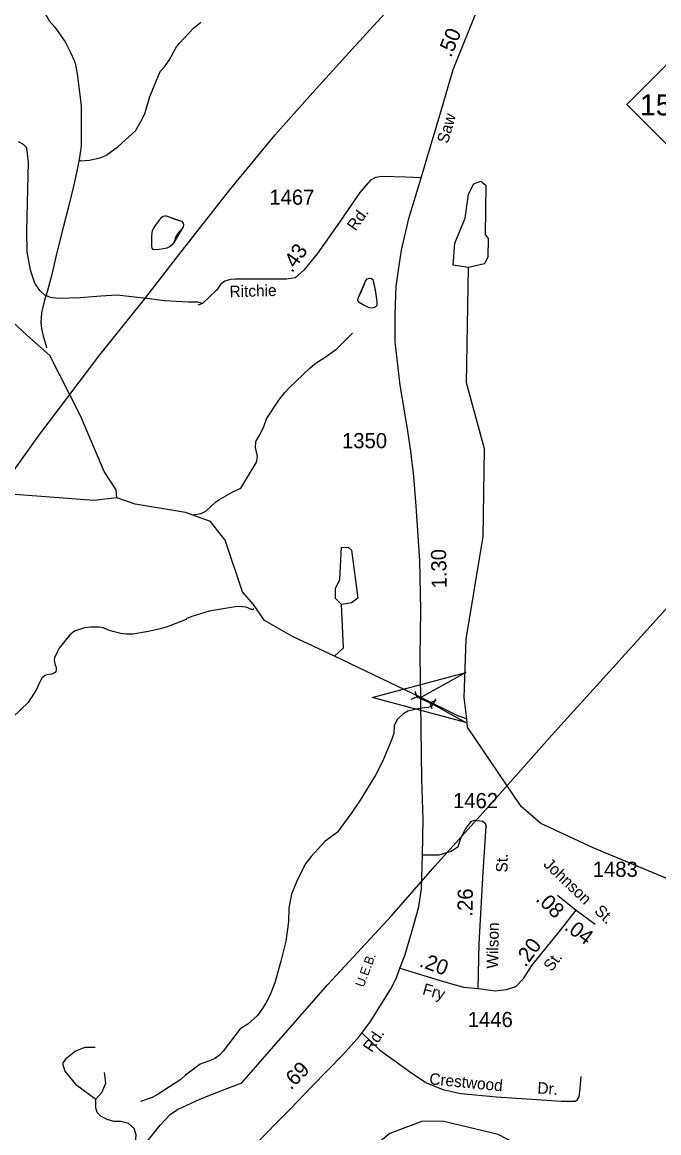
# Model space of a CAD drawing. Extents: x 1473865 to 1648260, y 639067 to 773536.
# Drawn here: x 1503663 to 1508916, y 656681 to 665851 of the extents above; entities that cross this region are included whole.
import ezdxf

# ---------------------------------------------------------------- set-up
doc = ezdxf.new("R2010")
doc.units = 0
for name, color, linetype in [('Exist Boundary Political Urban Extension UEB Label', 7, 'Continuous'), ('Exist Hydrographic Creek Single Shore', 7, 'Continuous'), ('Exist Hydrographic Misc Water Feature', 7, 'Continuous'), ('Exist Hydrographic Pond Under 1500 Sq Ft', 7, 'Continuous'), ('Exist Road Non-System Type 51', 7, 'Continuous'), ('Exist Road Non-System Type 51 Label', 7, 'Continuous'), ('Exist Road Primary NC Shield CELL', 7, 'Continuous'), ('Exist Road Primary NC Shield Number Label', 7, 'Continuous'), ('Exist Road Secondary Mileage Hundredths English Label', 7, 'Continuous'), ('Exist Road Secondary Structure Culvert Attributed CELL', 7, 'Continuous'), ('Exist Road Secondary Structure Culvert CELL', 7, 'Continuous'), ('Exist Road Secondary Type 51 Attributed', 7, 'Continuous'), ('Exist Road Secondary Type 51 Label', 7, 'Continuous'), ('Exist Road Secondary Type 51 Number Label', 7, 'Continuous'), ('Exist Utilities Electrical Transmission Line', 7, 'Continuous')]:
    doc.layers.add(name, color=color, linetype=linetype)

msp = doc.modelspace()

# ---------------------------------------------------------------- linework, layer by layer
at = {"layer": 'Exist Hydrographic Creek Single Shore'}
for points in [[(1504444.8, 661923.8), (1504437.8, 661989.6), (1504339.8, 662142.6), (1504147.8, 662596.1), (1503889.8, 663100.3), (1503700.8, 663268.2), (1503256.8, 663677.7), (1502425.8, 664291.9), (1502385.8, 664374.7), (1502405.7, 664590.9), (1502356.8, 664660.9), (1502091.8, 664781.1), (1501846.8, 665068.3), (1501799.8, 665226.8), (1501710.8, 665379.7), (1501472.8, 665633.9), (1501367.8, 665810.1), (1501146.8, 666063.9), (1500990.8, 666175.4), (1500700.8, 666322.4), (1500635.8, 666422.2), (1500565.8, 666673.1), (1500484.8, 666809.3)], [(1506238.7, 660617.5), (1505892.6, 660780), (1505661.8, 660912.6), (1505571.8, 661044.3), (1505481.8, 661147.9), (1505338.8, 661574.2), (1505216.8, 661727.8), (1505009.8, 661804.1), (1504593.8, 661871.6), (1504444.8, 661923.8)], [(1507331.8, 660099.6), (1507256.8, 660124.1), (1506951.8, 660275.3), (1506238.7, 660617.5)], [(1509092.8, 658751.1), (1509034.8, 658758.8), (1508374.2, 659034.8), (1507944.2, 659233.9), (1507781.2, 659375.8), (1507338.8, 660030.5), (1507331.8, 660099.6)], [(1508908.8, 655285.2), (1508818.8, 655372.4), (1508720.8, 655531.9), (1508556.8, 655682.9), (1508375.8, 655804.7), (1508236.8, 655981.6), (1508034.8, 656359.8), (1507870.8, 656520.7), (1507589.8, 656667.5), (1507141.8, 656775), (1506966.8, 656778.5), (1506697.8, 656675.6), (1506562.8, 656566.7), (1506023.8, 656275.6), (1505898.8, 656238.8)]]:
    msp.add_lwpolyline(points, dxfattribs=at)
at = {"layer": 'Exist Hydrographic Misc Water Feature'}
for points in [[(1503815.4, 666001.7), (1503830.7, 665964.9), (1503853.8, 665916.5), (1503886.7, 665859.9), (1503931.8, 665811.1), (1504017.7, 665689.5), (1504060, 665600.8), (1504090.9, 665536.3), (1504098.5, 665512.2), (1504116.8, 665423.8), (1504142.2, 665230.6), (1504148.1, 665159.4), (1504150.2, 664947.6), (1504148.1, 664827.7), (1504132.5, 664718)], [(1504132.5, 664718), (1504143.9, 664705.8), (1504215.9, 664712.5), (1504280.2, 664725.2), (1504312.3, 664734.6), (1504352.6, 664751.8), (1504453.9, 664823.9), (1504598, 664955.1), (1504645.7, 665038.1), (1504674.8, 665093.6), (1504717.3, 665236.7), (1504717.5, 665244.7), (1504801.1, 665445), (1504836.7, 665483.9), (1504876.7, 665537.5), (1504936.7, 665648.3), (1504963.3, 665679.8), (1505077.5, 665801.6), (1505136.4, 665852.4)], [(1504444.8, 661923.8), (1504252.8, 661901.5), (1503452.7, 661963.5), (1503112.8, 662062.3), (1502962.8, 662055.5), (1502743.8, 661928.6), (1502261.8, 662017.1), (1501981.8, 662223), (1501752.8, 662444.2), (1501679.8, 662613.1), (1501606.8, 662696.7), (1501391.8, 662799.4), (1501004.7, 663099.4), (1500806.8, 663201.9), (1500741.7, 663285.3), (1500710.8, 663469.7), (1500685.8, 663486.6), (1500678.8, 663555.7), (1500344.8, 664018.7), (1500167.8, 664373.5), (1499952.8, 664958.8), (1499846.8, 665134.9)], [(1504132.5, 664718), (1504114.3, 664620.4), (1504088.3, 664509), (1504045, 664325.9), (1504002.2, 664166.8), (1503946, 663938), (1503906.9, 663768.9), (1503868.4, 663625.7), (1503843, 663546.2), (1503821.3, 663452.7), (1503817.8, 663370.8), (1503823, 663322.7), (1503835.8, 663258.5), (1503856.5, 663186.2), (1503864, 663162.1)], [(1504770, 664183.8), (1504795.7, 664216.4), (1504811.6, 664238.1), (1504825.1, 664249.6), (1504839.1, 664253.7), (1504850.2, 664253.5), (1504866.2, 664247.2), (1504931.9, 664223), (1504977.9, 664207.3), (1504991.6, 664190.9), (1504994.2, 664177.6), (1504992.4, 664160.7), (1504981.7, 664144.1), (1504956.2, 664117.4), (1504942.5, 664099.3), (1504928.9, 664075.4), (1504921.7, 664052.7), (1504913.2, 664031.6), (1504899.7, 664013.5), (1504879.5, 663996.3), (1504857.1, 663984.3), (1504829.1, 663979), (1504794.4, 663974.6), (1504763.5, 663971.6), (1504742.9, 663974.2), (1504735, 663984.7), (1504731.8, 664002.4), (1504732.6, 664042.1), (1504733.4, 664083.2), (1504736.3, 664112.5), (1504738.8, 664130.8), (1504750.2, 664151.2), (1504762.4, 664172.3), (1504770, 664183.8)], [(1504770, 664183.8), (1504811.6, 664238.1), (1504825.1, 664249.6), (1504839.1, 664253.7), (1504850.2, 664253.5), (1504977.9, 664207.3), (1504991.6, 664190.9), (1504994.2, 664177.6), (1504992.4, 664160.7), (1504913.2, 664031.6), (1504899.7, 664013.5), (1504879.5, 663996.3), (1504857.1, 663984.3), (1504829.1, 663979), (1504794.4, 663974.6), (1504763.5, 663971.6), (1504742.9, 663974.2), (1504735, 663984.7), (1504731.8, 664002.4), (1504732.6, 664042.1), (1504733.4, 664083.2), (1504736.3, 664112.5), (1504738.8, 664130.8), (1504750.2, 664151.2), (1504762.4, 664172.3), (1504770, 664183.8)], [(1507331.8, 660099.6), (1507309.8, 660274.1), (1507325.8, 660756.2), (1507465.8, 661603.6), (1507477.8, 662328.8), (1507328.8, 662873.4), (1507344.8, 663825.1)], [(1506572.4, 663653.9), (1506577.4, 663622.7), (1506584.5, 663582.8), (1506588.9, 663546.4), (1506589.5, 663518.7), (1506587, 663506.8), (1506570.3, 663495.2), (1506550.9, 663490.6), (1506524.8, 663493.9), (1506477.7, 663517.1), (1506442.4, 663536.5), (1506433.1, 663553.7), (1506435.7, 663573.5), (1506443.4, 663589.2), (1506466.5, 663634.7), (1506480.7, 663668.4), (1506497, 663713.4), (1506511, 663732.9), (1506529.9, 663738.8), (1506546.3, 663736.2), (1506556.8, 663726.3), (1506561.5, 663704.1), (1506572.4, 663653.9)], [(1506572.4, 663653.9), (1506584.5, 663582.8), (1506588.9, 663546.4), (1506589.5, 663518.7), (1506587, 663506.8), (1506570.3, 663495.2), (1506550.9, 663490.6), (1506524.8, 663493.9), (1506477.7, 663517.1), (1506442.4, 663536.5), (1506433.1, 663553.7), (1506435.7, 663573.5), (1506497, 663713.4), (1506511, 663732.9), (1506529.9, 663738.8), (1506546.3, 663736.2), (1506556.8, 663726.3), (1506572.4, 663653.9)], [(1505070.9, 661784.2), (1505139.1, 661794.9), (1505179.4, 661814.2), (1505258.7, 661888.6), (1505285.1, 661908.1), (1505400, 661972.7), (1505466.8, 662004.7), (1505592.6, 662214.2), (1505598.8, 662230), (1505603.1, 662245.9), (1505603.5, 662269.9), (1505588.8, 662334.1), (1505589.7, 662390.1), (1505622.7, 662445.4), (1505657.5, 662514), (1505678.4, 662575.6), (1505779.9, 662730.3), (1505829, 662793.3), (1505865.7, 662832.6), (1506036.6, 662994.6), (1506081.2, 663032.4), (1506162.2, 663086.9), (1506259.4, 663155), (1506387.8, 663282.5)], [(1505574.7, 661007.2), (1505564.6, 660999.4), (1505511, 661020.5), (1505483.1, 661025), (1505445.1, 661025.7), (1505421, 661024.1), (1505205.1, 660987.5), (1505063.7, 660944.9), (1505015.3, 660925.8), (1505015.2, 660919.8), (1504882.4, 660868.4), (1504850.2, 660857), (1504801.9, 660841.9), (1504705.5, 660819.7), (1504577.1, 660798.1), (1504521.2, 660799.2), (1504477.3, 660804), (1504409.6, 660821.3), (1504369.8, 660834), (1504353.9, 660842.3), (1504330.2, 660850.8), (1504298.3, 660857.3), (1504226.3, 660856.7), (1504178.1, 660849.6), (1504093.7, 660823.2), (1504055.2, 660791.6), (1503967.1, 660681.7), (1503950.6, 660650), (1503929.7, 660602.5), (1503927.4, 660586.5), (1503932.9, 660554.4), (1503944.3, 660522.2), (1503944, 660506.2), (1503939.7, 660490.3), (1503933.6, 660482.4), (1503907.3, 660467), (1503867.3, 660463.7), (1503851.2, 660456), (1503826.8, 660438.5), (1503804.1, 660398.9), (1503781.7, 660341.8), (1503711.1, 660234.8), (1503589, 660115.1)], [(1506238.7, 660617.5), (1506315.6, 660686), (1506296.8, 661042.9)], [(1507071.1, 660265.6), (1507068.7, 660247.6), (1507037.9, 660200.2), (1507013.8, 660192.7), (1506981.7, 660189.3), (1506941.6, 660186), (1506845.2, 660161.9), (1506804.8, 660138.7), (1506756, 660093.6), (1506731.1, 660042.1), (1506729.9, 659978.2), (1506708.9, 659918.6), (1506637.8, 659752.1), (1506579.7, 659633.2), (1506452, 659427.8), (1506384.2, 659325.1), (1506261.2, 659159.5), (1506162, 659089.4), (1506047.7, 658961.7), (1505998.6, 658900.6), (1505928, 658758.1), (1505886.1, 658650.9), (1505863.2, 658539.4), (1505860, 658423.5), (1505839.1, 658264), (1505796.8, 658099.6), (1505748.9, 657920), (1505707, 657814.8), (1505673.9, 657751.5), (1505636.9, 657696.2), (1505604, 657648.8), (1505523.5, 657577.1), (1505460.4, 657538.6), (1505320.8, 657354.4), (1505292.2, 657322.9), (1505253.7, 657295.6), (1505221.4, 657280.3), (1505132.2, 657247.2), (1505011.2, 657156.3), (1504970.6, 657121.1), (1504784.5, 657000.7), (1504736, 656973.6), (1504639.4, 656939.5)]]:
    msp.add_lwpolyline(points, dxfattribs=at)
at = {"layer": 'Exist Hydrographic Pond Under 1500 Sq Ft'}
for points in [[(1507344.8, 663825.1), (1507219.9, 663843.9), (1507231.9, 664027.5), (1507318.8, 664232.5), (1507346.9, 664432.2), (1507389.8, 664516.7), (1507448.8, 664538.5), (1507489.8, 664504.9), (1507482.8, 664098), (1507507.9, 664064.6), (1507504.9, 663913.6), (1507478.8, 663855.1), (1507344.8, 663825.1)], [(1506296.8, 661042.9), (1506247.8, 661093.1), (1506248.8, 661175.1), (1506283.8, 661250), (1506296.8, 661515.6), (1506354.8, 661514.4), (1506379.9, 661490.9), (1506431.8, 661096), (1506380.8, 661057.6), (1506296.8, 661042.9)]]:
    msp.add_lwpolyline(points, dxfattribs=at)
at = {"layer": 'Exist Road Non-System Type 51'}
for points in [[(1505149.9, 663529.3), (1505113.1, 663540), (1505035.3, 663541), (1504833.3, 663549.5), (1504712.4, 663566.3), (1504444.9, 663596.5), (1504310.7, 663590.6), (1504142.5, 663575.4), (1503956.5, 663570.3), (1503896.6, 663577.1), (1503848.8, 663597.9), (1503807.6, 663636.6), (1503766.4, 663695.2), (1503730.1, 663803.8), (1503704.3, 663954.2), (1503701.1, 664132.2), (1503713.9, 664696), (1503699.7, 664814.1), (1503674.2, 664840.5), (1503632.4, 664863.1)], [(1506965.1, 658975.3), (1507102.8, 658975.4), (1507202, 659006.2), (1507261.8, 659045.5), (1507284, 659114), (1507318.2, 659185.8), (1507367.8, 659252.5), (1507391.7, 659262.8), (1507461.8, 659254.2), (1507484, 659238.8), (1507491.1, 659211.1)], [(1506461.8, 657510.4), (1506611.1, 657366.8), (1506748.8, 657267.2), (1506877.2, 657175), (1506998, 657095.1), (1507135.1, 657039.1), (1507282.6, 657006.8), (1507578.1, 656978), (1508113.7, 656943.6), (1508229.5, 656943.8), (1508245.8, 656955.5), (1508258.1, 656979.3), (1508267.3, 657051.1), (1508274.6, 657145)], [(1504264, 657384.6), (1504179.4, 657384.6), (1504102.2, 657355.1), (1504021.3, 657288.9), (1503995.6, 657252.1), (1504014, 657189.5), (1504102.2, 657082.8), (1504271.4, 656959.7)], [(1504271.4, 656959.7), (1504319.2, 657012.9), (1504352.3, 657090.1), (1504341.3, 657178.5)], [(1504797.3, 655804.1), (1504683.3, 655903.5), (1504617.1, 655969.8), (1504587.7, 656028.6), (1504591.4, 656139), (1504598.7, 656602.7), (1504602.4, 656665.3), (1504587.7, 656716.8), (1504539.9, 656757.3), (1504473.7, 656775.7), (1504418.5, 656775.7), (1504363.4, 656790.4), (1504315.6, 656816.2), (1504282.5, 656849.3), (1504271.4, 656886.1), (1504271.4, 656959.7)]]:
    msp.add_lwpolyline(points, dxfattribs=at)
at = {"layer": 'Exist Road Primary NC Shield CELL'}
msp.add_lwpolyline([(1508652.1, 665171.2), (1508985.1, 665504.2), (1509318.1, 665171.2), (1508985.1, 664838.2)], close=True, dxfattribs=at)
at = {"layer": 'Exist Road Secondary Structure Culvert Attributed CELL'}
msp.add_lwpolyline([(1507324.6, 660068.2), (1506551.8, 660275.3), (1507324.6, 660482.3), (1506951.8, 660275.3)], close=True, dxfattribs=at)
at = {"layer": 'Exist Road Secondary Structure Culvert CELL'}
for p, q in [((1506902.7, 660327.7), (1506919.6, 660279.8)), ((1506872.7, 660260.4), (1506919.6, 660279.8)), ((1506919.6, 660279.8), (1507030.1, 660230.7)), ((1507077, 660250.2), (1507030.1, 660230.7)), ((1507047, 660182.8), (1507030.1, 660230.7))]:
    msp.add_line(p, q, dxfattribs=at)
at = {"layer": 'Exist Road Secondary Type 51 Attributed'}
for p, q in [((1508080.8, 658642.7), (1508235, 658519.6)), ((1508235, 658519.6), (1508391.2, 658404.3))]:
    msp.add_line(p, q, dxfattribs=at)
for points in [[(1506955.7, 664567), (1507118.1, 665110.2), (1507219.7, 665460.5), (1507431.7, 665985.1), (1507551, 666193.2), (1507674, 666389.3), (1507788.5, 666551.4), (1507980.5, 666810.5), (1508061.5, 666902.5)], [(1506955.7, 664567), (1506827.8, 664573), (1506634, 664577.9), (1506577.8, 664568.8), (1506537.5, 664547.4), (1506449.8, 664444.9), (1506282.2, 664201.6), (1506096, 663938.6), (1505988, 663804.3), (1505914.9, 663741.4), (1505844.9, 663730.6), (1505688.8, 663730.9), (1505424.3, 663730.2), (1505382.9, 663725.6), (1505335.4, 663713.3), (1505303.2, 663688.8), (1505265.8, 663637.6), (1505149.9, 663529.3), (1505113.1, 663515.5)], [(1506777.9, 658039.9), (1506820.3, 658145.8), (1506879.3, 658341), (1506936.4, 658545.9), (1506958.9, 658695.5), (1506965.1, 658975.3), (1506971.6, 659267.4), (1506961.5, 659597.4), (1506952.1, 660229.9), (1506951.8, 660275.3), (1506948.2, 660614.2), (1506952.5, 660995.4), (1506944.9, 661407.4), (1506913.8, 661855.9), (1506895.5, 662100.2), (1506868.7, 662308.6), (1506841.6, 662495), (1506783.3, 662853.8), (1506740.9, 663212.4), (1506740.3, 663440.4), (1506749.9, 663670.3), (1506768, 663804), (1506792.6, 663969.6), (1506854.5, 664230.5), (1506955.7, 664567)], [(1507424.8, 657872.2), (1507433.1, 658243.6), (1507467.7, 658833), (1507491.1, 659211.1)], [(1507424.8, 657872.2), (1507565, 657853.5), (1507659.2, 657864.4), (1507736.2, 657889.5), (1507801.6, 657956.9), (1507869.9, 658062.4), (1508104.2, 658355.5), (1508235, 658519.6)], [(1505158.5, 656145.5), (1505346.5, 656347.2), (1505567.3, 656564.8), (1505873.4, 656877.7), (1506053.7, 657064), (1506308.5, 657324.9), (1506447.3, 657478), (1506532.1, 657592.5), (1506701.7, 657864.1), (1506751.5, 657960.8), (1506777.9, 658039.9)], [(1506777.9, 658039.9), (1507139.4, 657929.6), (1507304.7, 657883), (1507424.8, 657872.2)]]:
    msp.add_lwpolyline(points, dxfattribs=at)
at = {"layer": 'Exist Utilities Electrical Transmission Line'}
for points in [[(1499673.7, 656214.7), (1500020.8, 656767), (1500326.5, 657253.9), (1500589.7, 657679.6), (1500799.2, 658030.1), (1500908.2, 658212.2), (1501317, 658879.5), (1501639.6, 659408.3), (1501950.8, 659845.1), (1502284.2, 660303.6), (1502654.7, 660823.4), (1502986.5, 661289.9), (1503377.5, 661849.5), (1503801, 662438.5), (1504303.9, 663106.1), (1504663.3, 663554.3), (1504955.5, 663929.4), (1505376.1, 664466.4), (1505751.5, 664922.3), (1506061.3, 665271.2), (1506385, 665627.8), (1506770, 666053.3)], [(1504600.2, 656490.9), (1504800.4, 656743.6), (1504885.9, 656834.4), (1504948.6, 656875.3), (1505130, 656960.3), (1505337.3, 657042.8), (1505476, 657094.4), (1505739.1, 657396.1), (1506185.3, 657904.7), (1506710.7, 658474), (1507071.3, 658884.2), (1507564.2, 659431.9), (1508055.3, 659987.9), (1508538, 660519.8), (1509020.7, 661057.8)]]:
    msp.add_lwpolyline(points, dxfattribs=at)

# ---------------------------------------------------------------- texts
at = {"layer": 'Exist Boundary Political Urban Extension UEB Label'}
msp.add_text('U.E.B.', height=75.46, rotation=69.28358, dxfattribs=at).set_placement((1506480.1, 657877.3))
at = {"layer": 'Exist Road Non-System Type 51 Label'}
for s, rotation, p in [('Crestwood', 354.43982, (1507019.3, 657081.8)), ('Dr.', 356.32388, (1507912.2, 657005.8))]:
    msp.add_text(s, height=95, rotation=rotation, dxfattribs=at).set_placement(p)
at = {"layer": 'Exist Road Primary NC Shield Number Label'}
msp.add_text('153', height=175, dxfattribs=at).set_placement((1508761.2, 665081.5))
at = {"layer": 'Exist Road Secondary Mileage Hundredths English Label'}
for s, rotation, p in [('.50', 67.98755, (1507202.3, 665554)), ('.43', 54.70063, (1505890.2, 663776)), ('1.30', 91.26474, (1507167.3, 661177.4)), ('.26', 88.93498, (1507378.4, 658465.5)), ('.08', 316.35071, (1507894.5, 658602.9)), ('.04', 323.56841, (1508129.4, 658364.2)), ('.20', 53.56917, (1507816, 658043)), ('.20', 340.0687, (1506932.6, 658056.6)), ('.69', 45.23889, (1505879.9, 657028.8))]:
    msp.add_text(s, height=125, rotation=rotation, dxfattribs=at).set_placement(p)
at = {"layer": 'Exist Road Secondary Type 51 Label'}
for s, rotation, p in [('Saw', 73.83961, (1507175, 664843.7)), ('Rd.', 54.70063, (1506413.1, 664121.9)), ('Ritchie', 1.68792, (1505375.1, 663579.8)), ('St.', 88.93498, (1507667.6, 658829.9)), ('Johnson', 316.35071, (1507958, 658890.3)), ('St.', 316.35071, (1508377.9, 658505.1)), ('Wilson', 88.93498, (1507590, 658036.3)), ('St.', 53.56917, (1508032.9, 658006.7)), ('Fry', 344.27438, (1506960, 657826.2)), ('Rd.', 56.80556, (1506548.6, 657339.1))]:
    msp.add_text(s, height=95, rotation=rotation, dxfattribs=at).set_placement(p)
at = {"layer": 'Exist Road Secondary Type 51 Number Label'}
for s, p in [('1467', (1505702.1, 664344)), ('1350', (1506302.1, 662333.7)), ('1462', (1507218.3, 659361.8)), ('1483', (1508371.3, 658794.6)), ('1446', (1507339.7, 657554.3))]:
    msp.add_text(s, height=125, dxfattribs=at).set_placement(p)

doc.saveas('drawing.dxf')
